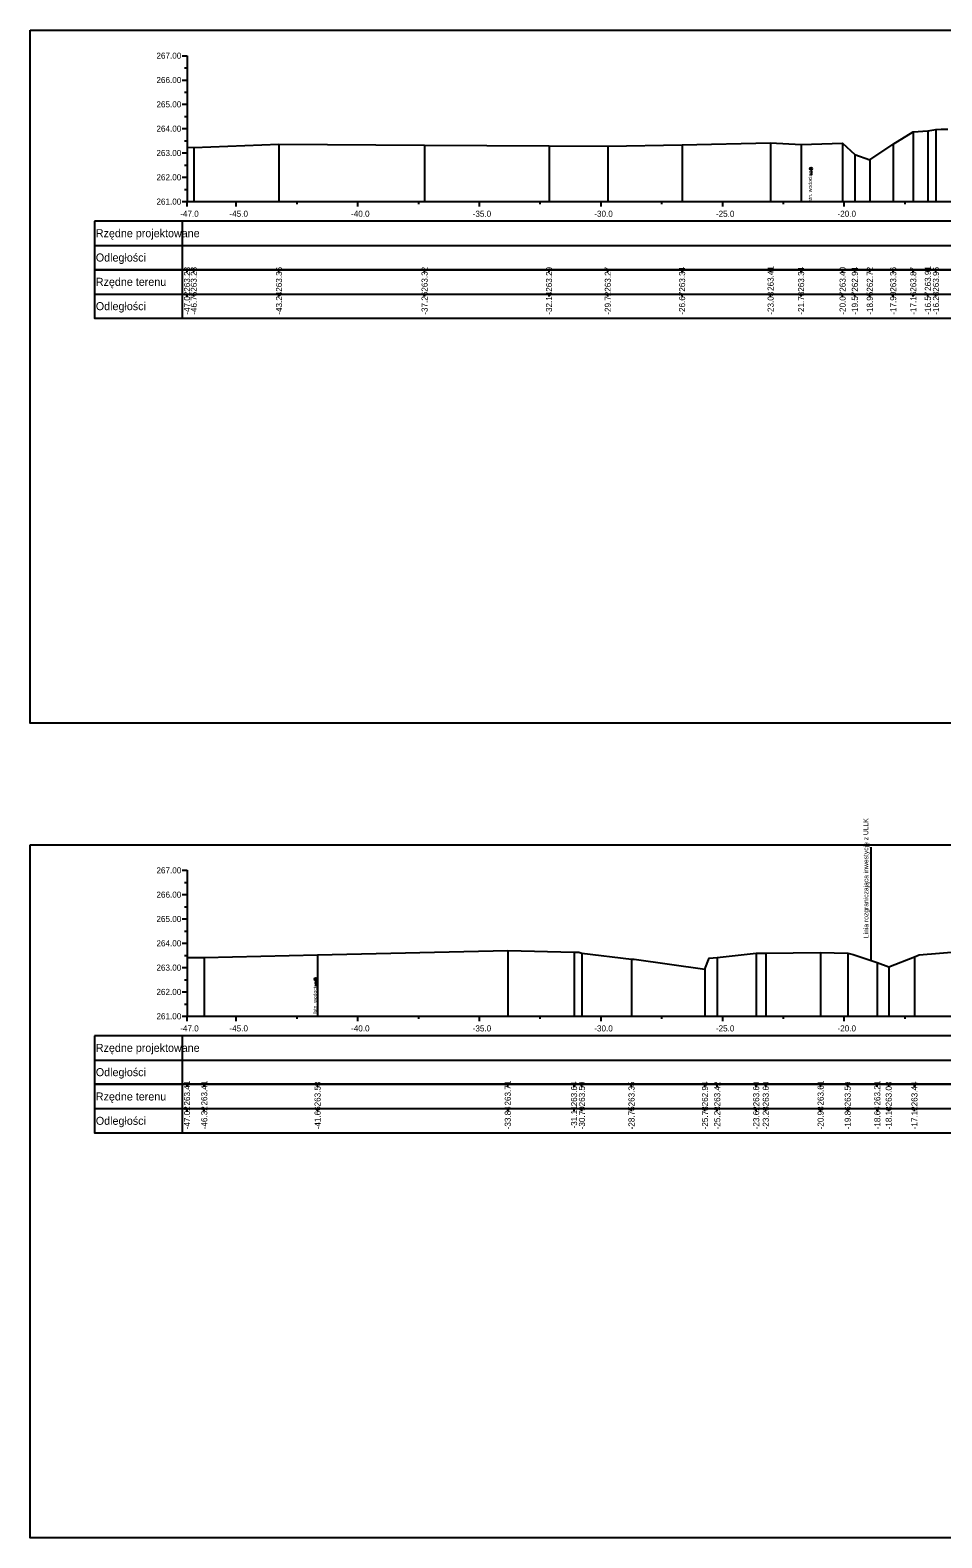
# Model space of a CAD drawing. Extents: x 6516023 to 6560129, y 5513077 to 5529206.
# Drawn here: x 6520449.5 to 6520487, y 5514451.2 to 5514513.2 of the extents above; entities that cross this region are included whole.
import ezdxf

# ---------------------------------------------------------------- set-up
doc = ezdxf.new("R2010")
doc.units = 0
for name, color, linetype in [('TOR_PRZEK_P-kable', 7, 'Continuous'), ('TOR_PRZEK_P-tabelka istniejace', 7, 'Continuous'), ('TOR_PRZEK_P-tabelka projektowane', 7, 'Continuous'), ('TOR_PRZEK_P-teren istniejacy', 7, 'Continuous'), ('TOR_PRZEK_P-uklad odniesienia', 7, 'Continuous'), ('TOR_PS_T-granica PKP-projektowana', 7, 'Continuous'), ('TOR_RAMKI-ramka+tabelka 1', 7, 'Continuous')]:
    doc.layers.add(name, color=color, linetype=linetype)

msp = doc.modelspace()

# ---------------------------------------------------------------- linework, layer by layer
at = {"layer": 'TOR_PRZEK_P-kable'}
for p, q in [((6520481.62, 5514507.463), (6520481.62, 5514507.193)), ((6520461.259, 5514474.13), (6520461.259, 5514473.86))]:
    msp.add_line(p, q, dxfattribs=at)
for centre in [(6520481.62, 5514507.463), (6520461.259, 5514474.13)]:
    msp.add_circle(centre, 0.05, dxfattribs=at)
at = {"layer": 'TOR_PRZEK_P-tabelka istniejace'}
for p, q in [((6520452.163, 5514503.306), (6520452.163, 5514501.306)), ((6520455.763, 5514503.306), (6520455.763, 5514501.306)), ((6520455.963, 5514503.206), (6520455.963, 5514503.306)), ((6520456.24, 5514503.206), (6520456.24, 5514503.306)), ((6520459.744, 5514503.206), (6520459.744, 5514503.306)), ((6520465.73, 5514503.206), (6520465.73, 5514503.306)), ((6520470.846, 5514503.206), (6520470.846, 5514503.306)), ((6520473.263, 5514503.206), (6520473.263, 5514503.306)), ((6520476.318, 5514503.206), (6520476.318, 5514503.306)), ((6520479.957, 5514503.206), (6520479.957, 5514503.306)), ((6520481.211, 5514503.206), (6520481.211, 5514503.306)), ((6520482.917, 5514503.206), (6520482.917, 5514503.306)), ((6520483.421, 5514503.206), (6520483.421, 5514503.306)), ((6520484.037, 5514503.206), (6520484.037, 5514503.306)), ((6520484.997, 5514503.206), (6520484.997, 5514503.306)), ((6520485.824, 5514503.206), (6520485.824, 5514503.306)), ((6520486.423, 5514503.206), (6520486.423, 5514503.306)), ((6520486.755, 5514503.206), (6520486.755, 5514503.306)), ((6520452.163, 5514502.306), (6520545.963, 5514502.306)), ((6520455.963, 5514502.206), (6520455.963, 5514502.306)), ((6520456.24, 5514502.206), (6520456.24, 5514502.306)), ((6520459.744, 5514502.206), (6520459.744, 5514502.306)), ((6520465.73, 5514502.206), (6520465.73, 5514502.306)), ((6520470.846, 5514502.206), (6520470.846, 5514502.306)), ((6520473.263, 5514502.206), (6520473.263, 5514502.306)), ((6520476.318, 5514502.206), (6520476.318, 5514502.306)), ((6520479.957, 5514502.206), (6520479.957, 5514502.306)), ((6520481.211, 5514502.206), (6520481.211, 5514502.306)), ((6520482.917, 5514502.206), (6520482.917, 5514502.306)), ((6520483.421, 5514502.206), (6520483.421, 5514502.306)), ((6520484.037, 5514502.206), (6520484.037, 5514502.306)), ((6520484.997, 5514502.206), (6520484.997, 5514502.306)), ((6520485.824, 5514502.206), (6520485.824, 5514502.306)), ((6520486.423, 5514502.206), (6520486.423, 5514502.306)), ((6520486.755, 5514502.206), (6520486.755, 5514502.306)), ((6520452.163, 5514469.806), (6520452.163, 5514467.806)), ((6520455.763, 5514469.806), (6520455.763, 5514467.806)), ((6520455.963, 5514469.706), (6520455.963, 5514469.806)), ((6520456.67, 5514469.706), (6520456.67, 5514469.806)), ((6520461.33, 5514469.706), (6520461.33, 5514469.806)), ((6520469.15, 5514469.706), (6520469.15, 5514469.806)), ((6520471.876, 5514469.706), (6520471.876, 5514469.806)), ((6520472.2, 5514469.706), (6520472.2, 5514469.806)), ((6520474.237, 5514469.706), (6520474.237, 5514469.806)), ((6520477.259, 5514469.706), (6520477.259, 5514469.806)), ((6520477.762, 5514469.706), (6520477.762, 5514469.806)), ((6520479.363, 5514469.706), (6520479.363, 5514469.806)), ((6520479.758, 5514469.706), (6520479.758, 5514469.806)), ((6520482.013, 5514469.706), (6520482.013, 5514469.806)), ((6520483.126, 5514469.706), (6520483.126, 5514469.806)), ((6520484.344, 5514469.706), (6520484.344, 5514469.806)), ((6520484.812, 5514469.706), (6520484.812, 5514469.806)), ((6520485.871, 5514469.706), (6520485.871, 5514469.806)), ((6520452.163, 5514468.806), (6520545.963, 5514468.806)), ((6520455.963, 5514468.706), (6520455.963, 5514468.806)), ((6520456.67, 5514468.706), (6520456.67, 5514468.806)), ((6520461.33, 5514468.706), (6520461.33, 5514468.806)), ((6520469.15, 5514468.706), (6520469.15, 5514468.806)), ((6520471.876, 5514468.706), (6520471.876, 5514468.806)), ((6520472.2, 5514468.706), (6520472.2, 5514468.806)), ((6520474.237, 5514468.706), (6520474.237, 5514468.806)), ((6520477.259, 5514468.706), (6520477.259, 5514468.806)), ((6520477.762, 5514468.706), (6520477.762, 5514468.806)), ((6520479.363, 5514468.706), (6520479.363, 5514468.806)), ((6520479.758, 5514468.706), (6520479.758, 5514468.806)), ((6520482.013, 5514468.706), (6520482.013, 5514468.806)), ((6520483.126, 5514468.706), (6520483.126, 5514468.806)), ((6520484.344, 5514468.706), (6520484.344, 5514468.806)), ((6520484.812, 5514468.706), (6520484.812, 5514468.806)), ((6520485.871, 5514468.706), (6520485.871, 5514468.806))]:
    msp.add_line(p, q, dxfattribs=at)
for points in [[(6520485.824, 5514508.974), (6520485.824, 5514506.306), (6520485.824, 5514506.176), (6520485.824, 5514506.106)], [(6520486.423, 5514509.017), (6520486.423, 5514506.306), (6520486.423, 5514506.176), (6520486.423, 5514506.106)], [(6520486.755, 5514509.07), (6520486.755, 5514506.306), (6520486.755, 5514506.176), (6520486.755, 5514506.106)], [(6520455.963, 5514508.339), (6520455.963, 5514506.306), (6520455.963, 5514506.176), (6520455.963, 5514506.106)], [(6520456.24, 5514508.336), (6520456.24, 5514506.306), (6520456.24, 5514506.176), (6520456.24, 5514506.106)], [(6520459.744, 5514508.467), (6520459.744, 5514506.306), (6520459.744, 5514506.176), (6520459.744, 5514506.106)], [(6520465.73, 5514508.429), (6520465.73, 5514506.306), (6520465.73, 5514506.176), (6520465.73, 5514506.106)], [(6520470.846, 5514508.4), (6520470.846, 5514506.306), (6520470.846, 5514506.176), (6520470.846, 5514506.106)], [(6520473.263, 5514508.38), (6520473.263, 5514506.306), (6520473.263, 5514506.176), (6520473.263, 5514506.106)], [(6520476.318, 5514508.442), (6520476.318, 5514506.306), (6520476.318, 5514506.176), (6520476.318, 5514506.106)], [(6520479.957, 5514508.517), (6520479.957, 5514506.306), (6520479.957, 5514506.176), (6520479.957, 5514506.106)], [(6520481.211, 5514508.448), (6520481.211, 5514506.306), (6520481.211, 5514506.176), (6520481.211, 5514506.106)], [(6520482.917, 5514508.509), (6520482.917, 5514506.306), (6520482.917, 5514506.176), (6520482.917, 5514506.106)], [(6520484.997, 5514508.466), (6520484.997, 5514506.306), (6520484.997, 5514506.176), (6520484.997, 5514506.106)], [(6520483.421, 5514508.042), (6520483.421, 5514506.306), (6520483.421, 5514506.176), (6520483.421, 5514506.106)], [(6520484.037, 5514507.824), (6520484.037, 5514506.306), (6520484.037, 5514506.176), (6520484.037, 5514506.106)], [(6520469.15, 5514475.314), (6520469.15, 5514472.806), (6520469.15, 5514472.676), (6520469.15, 5514472.606)], [(6520455.963, 5514475.017), (6520455.963, 5514472.806), (6520455.963, 5514472.676), (6520455.963, 5514472.606)], [(6520456.67, 5514475.017), (6520456.67, 5514472.806), (6520456.67, 5514472.676), (6520456.67, 5514472.606)], [(6520461.33, 5514475.132), (6520461.33, 5514472.806), (6520461.33, 5514472.676), (6520461.33, 5514472.606)], [(6520471.876, 5514475.241), (6520471.876, 5514472.806), (6520471.876, 5514472.676), (6520471.876, 5514472.606)], [(6520472.2, 5514475.195), (6520472.2, 5514472.806), (6520472.2, 5514472.676), (6520472.2, 5514472.606)], [(6520474.237, 5514474.953), (6520474.237, 5514472.806), (6520474.237, 5514472.676), (6520474.237, 5514472.606)], [(6520477.762, 5514475.022), (6520477.762, 5514472.806), (6520477.762, 5514472.676), (6520477.762, 5514472.606)], [(6520479.363, 5514475.202), (6520479.363, 5514472.806), (6520479.363, 5514472.676), (6520479.363, 5514472.606)], [(6520479.758, 5514475.203), (6520479.758, 5514472.806), (6520479.758, 5514472.676), (6520479.758, 5514472.606)], [(6520482.013, 5514475.221), (6520482.013, 5514472.806), (6520482.013, 5514472.676), (6520482.013, 5514472.606)], [(6520483.126, 5514475.193), (6520483.126, 5514472.806), (6520483.126, 5514472.676), (6520483.126, 5514472.606)], [(6520484.344, 5514474.813), (6520484.344, 5514472.806), (6520484.344, 5514472.676), (6520484.344, 5514472.606)], [(6520485.871, 5514475.043), (6520485.871, 5514472.806), (6520485.871, 5514472.676), (6520485.871, 5514472.606)], [(6520477.259, 5514474.547), (6520477.259, 5514472.806), (6520477.259, 5514472.676), (6520477.259, 5514472.606)], [(6520484.812, 5514474.636), (6520484.812, 5514472.806), (6520484.812, 5514472.676), (6520484.812, 5514472.606)]]:
    msp.add_lwpolyline(points, dxfattribs=at)
for points in [[(6520452.163, 5514503.306), (6520452.163, 5514501.306), (6520545.963, 5514501.306), (6520545.963, 5514503.306)], [(6520452.163, 5514469.806), (6520452.163, 5514467.806), (6520545.963, 5514467.806), (6520545.963, 5514469.806)]]:
    msp.add_lwpolyline(points, close=True, dxfattribs=at)
at = {"layer": 'TOR_PRZEK_P-tabelka projektowane'}
for p, q in [((6520452.163, 5514505.306), (6520452.163, 5514503.306)), ((6520455.763, 5514505.306), (6520455.763, 5514503.306)), ((6520452.163, 5514504.306), (6520545.963, 5514504.306)), ((6520452.163, 5514471.806), (6520452.163, 5514469.806)), ((6520455.763, 5514471.806), (6520455.763, 5514469.806)), ((6520452.163, 5514470.806), (6520545.963, 5514470.806))]:
    msp.add_line(p, q, dxfattribs=at)
for points in [[(6520452.163, 5514505.306), (6520452.163, 5514503.306), (6520545.963, 5514503.306), (6520545.963, 5514505.306)], [(6520452.163, 5514471.806), (6520452.163, 5514469.806), (6520545.963, 5514469.806), (6520545.963, 5514471.806)]]:
    msp.add_lwpolyline(points, close=True, dxfattribs=at)
at = {"layer": 'TOR_PRZEK_P-teren istniejacy'}
for points in [[(6520455.963, 5514508.339), (6520456.24, 5514508.336), (6520459.744, 5514508.467), (6520465.73, 5514508.429), (6520470.846, 5514508.4), (6520473.263, 5514508.38), (6520476.318, 5514508.442), (6520479.957, 5514508.517), (6520481.211, 5514508.448), (6520482.917, 5514508.509), (6520483.421, 5514508.042), (6520484.037, 5514507.824), (6520484.997, 5514508.466), (6520485.824, 5514508.974), (6520486.423, 5514509.017), (6520486.755, 5514509.07), (6520486.969, 5514509.078), (6520487.241, 5514509.09)], [(6520455.963, 5514475.017), (6520456.67, 5514475.017), (6520461.33, 5514475.132), (6520469.15, 5514475.314), (6520471.876, 5514475.241), (6520472.072, 5514475.243), (6520472.2, 5514475.195), (6520474.237, 5514474.953), (6520474.344, 5514474.956), (6520477.259, 5514474.547), (6520477.436, 5514474.989), (6520477.762, 5514475.022), (6520479.363, 5514475.202), (6520479.758, 5514475.203), (6520482.013, 5514475.221), (6520483.126, 5514475.193), (6520483.346, 5514475.143), (6520484.344, 5514474.813), (6520484.812, 5514474.636), (6520485.871, 5514475.043), (6520485.965, 5514475.095), (6520486.068, 5514475.13), (6520489.24, 5514475.393)]]:
    msp.add_lwpolyline(points, dxfattribs=at)
at = {"layer": 'TOR_PRZEK_P-uklad odniesienia'}
for p, q in [((6520455.763, 5514512.106), (6520455.963, 5514512.106)), ((6520455.963, 5514512.106), (6520455.963, 5514506.106)), ((6520455.863, 5514511.606), (6520455.963, 5514511.606)), ((6520455.763, 5514511.106), (6520455.963, 5514511.106)), ((6520455.763, 5514510.106), (6520455.963, 5514510.106)), ((6520455.863, 5514510.606), (6520455.963, 5514510.606)), ((6520455.863, 5514509.606), (6520455.963, 5514509.606)), ((6520455.763, 5514509.106), (6520455.963, 5514509.106)), ((6520455.863, 5514508.606), (6520455.963, 5514508.606)), ((6520455.763, 5514508.106), (6520455.963, 5514508.106)), ((6520455.863, 5514507.606), (6520455.963, 5514507.606)), ((6520455.763, 5514507.106), (6520455.963, 5514507.106)), ((6520455.863, 5514506.606), (6520455.963, 5514506.606)), ((6520455.763, 5514506.106), (6520455.963, 5514506.106)), ((6520455.963, 5514506.106), (6520545.963, 5514506.106)), ((6520455.963, 5514506.006), (6520455.963, 5514506.106)), ((6520455.963, 5514505.906), (6520455.963, 5514506.106)), ((6520457.988, 5514505.906), (6520457.988, 5514506.106)), ((6520460.488, 5514506.006), (6520460.488, 5514506.106)), ((6520462.988, 5514505.906), (6520462.988, 5514506.106)), ((6520465.488, 5514506.006), (6520465.488, 5514506.106)), ((6520467.988, 5514505.906), (6520467.988, 5514506.106)), ((6520470.488, 5514506.006), (6520470.488, 5514506.106)), ((6520472.988, 5514505.906), (6520472.988, 5514506.106)), ((6520475.488, 5514506.006), (6520475.488, 5514506.106)), ((6520477.988, 5514505.906), (6520477.988, 5514506.106)), ((6520480.488, 5514506.006), (6520480.488, 5514506.106)), ((6520482.988, 5514505.906), (6520482.988, 5514506.106)), ((6520485.488, 5514506.006), (6520485.488, 5514506.106)), ((6520455.763, 5514478.606), (6520455.963, 5514478.606)), ((6520455.963, 5514478.606), (6520455.963, 5514472.606)), ((6520455.863, 5514478.106), (6520455.963, 5514478.106)), ((6520455.763, 5514477.606), (6520455.963, 5514477.606)), ((6520455.763, 5514476.606), (6520455.963, 5514476.606)), ((6520455.863, 5514477.106), (6520455.963, 5514477.106)), ((6520455.863, 5514476.106), (6520455.963, 5514476.106)), ((6520455.763, 5514475.606), (6520455.963, 5514475.606)), ((6520455.863, 5514475.106), (6520455.963, 5514475.106)), ((6520455.763, 5514474.606), (6520455.963, 5514474.606)), ((6520455.863, 5514474.106), (6520455.963, 5514474.106)), ((6520455.763, 5514473.606), (6520455.963, 5514473.606)), ((6520455.863, 5514473.106), (6520455.963, 5514473.106)), ((6520455.763, 5514472.606), (6520455.963, 5514472.606)), ((6520455.963, 5514472.606), (6520545.963, 5514472.606)), ((6520455.963, 5514472.506), (6520455.963, 5514472.606)), ((6520455.963, 5514472.406), (6520455.963, 5514472.606)), ((6520457.988, 5514472.406), (6520457.988, 5514472.606)), ((6520460.488, 5514472.506), (6520460.488, 5514472.606)), ((6520462.988, 5514472.406), (6520462.988, 5514472.606)), ((6520465.488, 5514472.506), (6520465.488, 5514472.606)), ((6520467.988, 5514472.406), (6520467.988, 5514472.606)), ((6520470.488, 5514472.506), (6520470.488, 5514472.606)), ((6520472.988, 5514472.406), (6520472.988, 5514472.606)), ((6520475.488, 5514472.506), (6520475.488, 5514472.606)), ((6520477.988, 5514472.406), (6520477.988, 5514472.606)), ((6520480.488, 5514472.506), (6520480.488, 5514472.606)), ((6520482.988, 5514472.406), (6520482.988, 5514472.606)), ((6520485.488, 5514472.506), (6520485.488, 5514472.606))]:
    msp.add_line(p, q, dxfattribs=at)
at = {"layer": 'TOR_PS_T-granica PKP-projektowana'}
msp.add_line((6520484.088, 5514474.897), (6520484.088, 5514479.555), dxfattribs=at)
at = {"layer": 'TOR_RAMKI-ramka+tabelka 1'}
for points in [[(6520449.513, 5514513.156), (6520697.013, 5514513.156), (6520697.013, 5514484.656), (6520449.513, 5514484.656)], [(6520449.513, 5514479.656), (6520697.013, 5514479.656), (6520697.013, 5514451.156), (6520449.513, 5514451.156)]]:
    msp.add_lwpolyline(points, close=True, dxfattribs=at)

# ---------------------------------------------------------------- texts
at = {"layer": 'TOR_PRZEK_P-kable'}
for p in [(6520481.658, 5514506.043), (6520461.297, 5514472.711)]:
    msp.add_text('Istn. wodociąg', height=0.14999, rotation=90.0511, dxfattribs=at).set_placement(p)
at = {"layer": 'TOR_PRZEK_P-tabelka istniejace'}
for s, p in [('263.23', (6520456.088, 5514502.398)), ('263.23', (6520456.365, 5514502.398)), ('263.36', (6520459.869, 5514502.398)), ('263.32', (6520465.855, 5514502.4)), ('263.29', (6520470.971, 5514502.398)), ('263.27', (6520473.388, 5514502.398)), ('263.34', (6520476.443, 5514502.399)), ('263.41', (6520480.082, 5514502.433)), ('263.34', (6520481.336, 5514502.399)), ('263.40', (6520483.042, 5514502.398)), ('262.94', (6520483.546, 5514502.399)), ('262.72', (6520484.162, 5514502.4)), ('263.36', (6520485.122, 5514502.398)), ('263.87', (6520485.949, 5514502.398)), ('263.91', (6520486.548, 5514502.433)), ('263.96', (6520486.88, 5514502.398)), ('-47.02', (6520456.088, 5514501.456)), ('-46.75', (6520456.365, 5514501.453)), ('-43.24', (6520459.869, 5514501.455)), ('-37.26', (6520465.855, 5514501.454)), ('-32.14', (6520470.971, 5514501.455)), ('-29.72', (6520473.388, 5514501.456)), ('-26.67', (6520476.443, 5514501.455)), ('-23.03', (6520480.082, 5514501.454)), ('-21.78', (6520481.336, 5514501.454)), ('-20.07', (6520483.042, 5514501.455)), ('-19.57', (6520483.546, 5514501.455)), ('-18.95', (6520484.162, 5514501.453)), ('-17.99', (6520485.122, 5514501.455)), ('-17.16', (6520485.949, 5514501.454)), ('-16.57', (6520486.548, 5514501.455)), ('-16.23', (6520486.88, 5514501.454)), ('263.41', (6520456.088, 5514468.933)), ('263.41', (6520456.795, 5514468.933)), ('263.53', (6520461.455, 5514468.898)), ('263.71', (6520469.275, 5514468.933)), ('263.64', (6520472.001, 5514468.899)), ('263.59', (6520472.325, 5514468.898)), ('263.35', (6520474.362, 5514468.897)), ('262.94', (6520477.384, 5514468.899)), ('263.42', (6520477.887, 5514468.9)), ('263.60', (6520479.488, 5514468.898)), ('263.60', (6520479.883, 5514468.898)), ('263.61', (6520482.138, 5514468.933)), ('263.59', (6520483.251, 5514468.898)), ('263.21', (6520484.469, 5514468.933)), ('263.03', (6520484.937, 5514468.898)), ('263.44', (6520485.996, 5514468.899)), ('-47.02', (6520456.088, 5514467.956)), ('-46.32', (6520456.795, 5514467.956)), ('-41.66', (6520461.455, 5514467.954)), ('-33.84', (6520469.275, 5514467.955)), ('-31.11', (6520472.001, 5514467.989)), ('-30.79', (6520472.325, 5514467.955)), ('-28.75', (6520474.362, 5514467.953)), ('-25.73', (6520477.384, 5514467.954)), ('-25.23', (6520477.887, 5514467.954)), ('-23.62', (6520479.488, 5514467.956)), ('-23.23', (6520479.883, 5514467.954)), ('-20.98', (6520482.138, 5514467.954)), ('-19.86', (6520483.251, 5514467.954)), ('-18.64', (6520484.469, 5514467.955)), ('-18.18', (6520484.937, 5514467.954)), ('-17.12', (6520485.996, 5514467.956))]:
    msp.add_text(s, height=0.25, rotation=90, dxfattribs=at).set_placement(p)
for s, p in [('Rzędne terenu', (6520452.213, 5514502.641)), ('Odległości', (6520452.213, 5514501.641)), ('Rzędne terenu', (6520452.213, 5514469.141)), ('Odległości', (6520452.213, 5514468.141))]:
    msp.add_text(s, height=0.33, dxfattribs=at).set_placement(p)
at = {"layer": 'TOR_PRZEK_P-tabelka projektowane'}
for s, p in [('Rzędne projektowane', (6520452.213, 5514504.641)), ('Odległości', (6520452.213, 5514503.641)), ('Rzędne projektowane', (6520452.213, 5514471.141)), ('Odległości', (6520452.213, 5514470.141))]:
    msp.add_text(s, height=0.33, dxfattribs=at).set_placement(p)
at = {"layer": 'TOR_PRZEK_P-uklad odniesienia'}
for s, height, p in [('267.00', 0.25, (6520454.705, 5514511.981)), ('266.00', 0.25, (6520454.705, 5514510.981)), ('265.00', 0.25, (6520454.705, 5514509.981)), ('264.00', 0.25, (6520454.705, 5514508.981)), ('263.00', 0.25, (6520454.705, 5514507.981)), ('262.00', 0.25, (6520454.705, 5514506.981)), ('261.00', 0.25, (6520454.705, 5514505.981)), ('-47.0', 0.25, (6520455.682, 5514505.481)), ('-', 0.0001, (6520455.963, 5514506.106)), ('-45.0', 0.25, (6520457.707, 5514505.481)), ('-40.0', 0.25, (6520462.707, 5514505.481)), ('-35.0', 0.25, (6520467.707, 5514505.481)), ('-30.0', 0.25, (6520472.707, 5514505.481)), ('-25.0', 0.25, (6520477.707, 5514505.481)), ('-20.0', 0.25, (6520482.707, 5514505.481)), ('267.00', 0.25, (6520454.705, 5514478.481)), ('266.00', 0.25, (6520454.705, 5514477.481)), ('265.00', 0.25, (6520454.705, 5514476.481)), ('264.00', 0.25, (6520454.705, 5514475.481)), ('263.00', 0.25, (6520454.705, 5514474.481)), ('262.00', 0.25, (6520454.705, 5514473.481)), ('261.00', 0.25, (6520454.705, 5514472.481)), ('-47.0', 0.25, (6520455.682, 5514471.981)), ('-', 0.0001, (6520455.963, 5514472.606)), ('-45.0', 0.25, (6520457.707, 5514471.981)), ('-40.0', 0.25, (6520462.707, 5514471.981)), ('-35.0', 0.25, (6520467.707, 5514471.981)), ('-30.0', 0.25, (6520472.707, 5514471.981)), ('-25.0', 0.25, (6520477.707, 5514471.981)), ('-20.0', 0.25, (6520482.707, 5514471.981))]:
    msp.add_text(s, height=height, dxfattribs=at).set_placement(p)
at = {"layer": 'TOR_PS_T-granica PKP-projektowana'}
msp.add_text('Linia rozgraniczająca inwestycję z ULLK', height=0.2, rotation=90.0511, dxfattribs=at).set_placement((6520483.978, 5514475.819))

doc.saveas('drawing.dxf')
